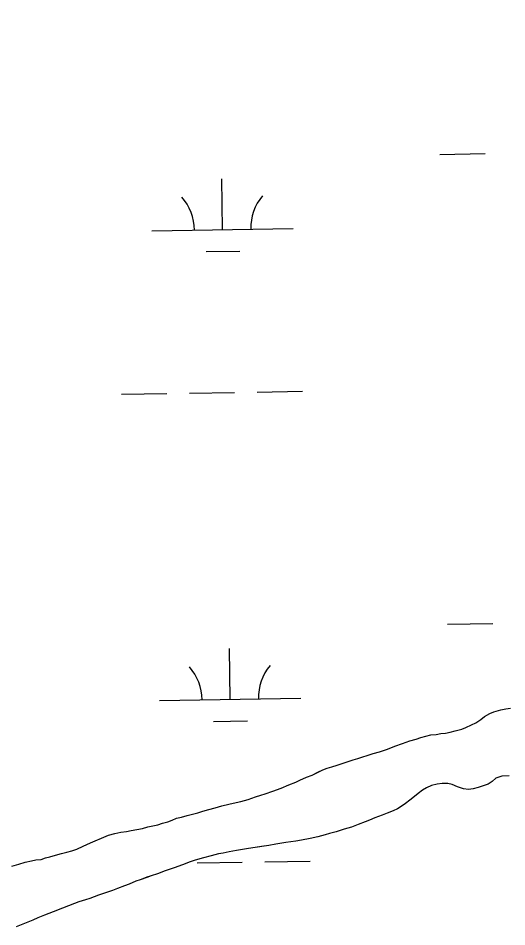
# Model space of a CAD drawing. Extents: x 3855477 to 3893699, y 299188 to 325115.
# Drawn here: x 3877088 to 3877434, y 307162 to 307806 of the extents above; entities that cross this region are included whole.
import ezdxf

# ---------------------------------------------------------------- set-up
doc = ezdxf.new("R2010")
doc.units = 0
for name, color, linetype in [('V-GRID-MAJR', 7, 'Continuous'), ('V-TOPO-SHOR', 7, 'Continuous'), ('V-WETL-SWMP', 7, 'Continuous')]:
    doc.layers.add(name, color=color, linetype=linetype)

msp = doc.modelspace()

# ---------------------------------------------------------------- linework, layer by layer
at = {"layer": 'V-GRID-MAJR'}
msp.add_spline([(3859685.54, 307646.85), (3864995.66, 307731.42), (3870305.76, 307816.78), (3875615.86, 307902.9), (3880925.94, 307989.8), (3886236.01, 308077.46), (3891546.07, 308165.91)], degree=3, dxfattribs=at)
at = {"layer": 'V-TOPO-SHOR'}
for points in [[(3877300.02, 307271.97), (3877303.36, 307273.57), (3877306.52, 307274.91), (3877309.85, 307275.89), (3877313.62, 307277.05), (3877317.74, 307278.45), (3877321.42, 307279.61), (3877324.92, 307280.68), (3877328.16, 307281.76), (3877331.67, 307282.74), (3877334.82, 307283.73), (3877339.03, 307285.13), (3877343.49, 307286.45), (3877349.1, 307288.35), (3877354.46, 307290.35), (3877359.89, 307292.26), (3877364.89, 307294.09), (3877369.44, 307295.48), (3877372.77, 307296.47), (3877376.36, 307297.54), (3877379.95, 307298.35), (3877383.62, 307298.72), (3877387.02, 307299.27), (3877390.17, 307299.65), (3877393.49, 307300.37), (3877397.16, 307301.18), (3877401.72, 307302.49), (3877404.7, 307303.57), (3877408.57, 307305.51), (3877411.64, 307307.02), (3877415.17, 307309.31), (3877417.91, 307311.35), (3877421.52, 307313.56), (3877424.5, 307314.72), (3877429.31, 307316.03), (3877432.9, 307316.84), (3877436.22, 307317.3)], [(3877083.47, 307205.33), (3877088.37, 307206.81), (3877092.84, 307208.21), (3877097.3, 307209.18), (3877100.36, 307209.91), (3877104.12, 307210.28), (3877107.36, 307211.27), (3877110.42, 307212.08), (3877114.36, 307213.15), (3877118.57, 307214.38), (3877122.33, 307215.27), (3877125.92, 307216.25), (3877129.51, 307217.58), (3877133.82, 307219.59), (3877139.09, 307221.94), (3877142.51, 307223.45), (3877146.81, 307225.38), (3877151.81, 307227.38), (3877156.37, 307228.52), (3877160.65, 307229.49), (3877164.5, 307230.03), (3877167.91, 307230.66), (3877171.84, 307231.29), (3877175.95, 307232.18), (3877179.71, 307233.24), (3877183.3, 307234.05), (3877186.62, 307234.78), (3877190.13, 307235.85), (3877193.81, 307236.92), (3877196.79, 307237.99), (3877199.95, 307239.33), (3877203.45, 307240.06), (3877207.56, 307241.29), (3877212.11, 307242.43), (3877215, 307243.25), (3877218.59, 307244.4), (3877222.8, 307245.55), (3877227.26, 307246.86), (3877232.08, 307248.17), (3877237.06, 307249.3), (3877242.14, 307250.43), (3877245.38, 307251.25), (3877250.72, 307252.72), (3877255.71, 307254.46), (3877259.57, 307255.79), (3877262.73, 307256.69), (3877268.16, 307258.6), (3877274.03, 307260.67), (3877279.39, 307262.93), (3877284.3, 307264.93), (3877287.12, 307266.36), (3877291.94, 307268.37), (3877295.81, 307269.96), (3877300.02, 307271.97)], [(3877435.37, 307269.48), (3877430.14, 307269.23), (3877425.93, 307267.82), (3877423.28, 307265.43), (3877420.37, 307263.57), (3877416.25, 307262.07), (3877413.27, 307261.08), (3877409.85, 307260.27), (3877406.54, 307259.8), (3877402.89, 307260.3), (3877398.82, 307261.68), (3877394.92, 307263.15), (3877391.8, 307263.9), (3877387.97, 307264.05), (3877384.39, 307263.59), (3877380.27, 307262.53), (3877376.76, 307260.94), (3877373.85, 307259.16), (3877370.85, 307256.86), (3877368.2, 307254.82), (3877365.02, 307252.26), (3877361.93, 307249.79), (3877358.93, 307247.75), (3877356.19, 307245.97), (3877353.29, 307244.54), (3877348.91, 307242.88), (3877345.48, 307241.46), (3877340.14, 307239.55), (3877336.36, 307238.05), (3877333.38, 307236.88), (3877328.38, 307234.88), (3877323.64, 307233.04), (3877318.65, 307231.65), (3877312.87, 307229.84), (3877308.23, 307228.53), (3877304.99, 307227.71), (3877299.82, 307226.32), (3877294.4, 307225.11), (3877288.37, 307223.83), (3877284.43, 307223.2), (3877277.18, 307222.11), (3877270.28, 307221.01), (3877265.3, 307220.14), (3877260.14, 307219.36)], [(3877260.14, 307219.36), (3877255.52, 307218.66), (3877250.8, 307217.96), (3877246.69, 307217.33), (3877242.5, 307216.53), (3877237.25, 307215.58), (3877232.97, 307214.7), (3877229.73, 307214.06), (3877224.4, 307212.85), (3877218.97, 307211.38), (3877213.19, 307209.65), (3877209.68, 307208.49), (3877204.24, 307206.5), (3877198.28, 307204.34), (3877191.88, 307202.1), (3877186.53, 307200.1), (3877182.06, 307198.61), (3877178.99, 307197.54), (3877174.26, 307195.79), (3877171.1, 307194.71), (3877166.36, 307192.71), (3877163.11, 307191.46), (3877158.12, 307189.54), (3877154.7, 307188.29), (3877149.7, 307186.47), (3877144.88, 307184.81), (3877141.81, 307183.73), (3877138.74, 307182.65), (3877135.5, 307181.66), (3877130.85, 307180.09), (3877127.87, 307179.01), (3877123.48, 307177.35), (3877119.19, 307175.68), (3877112.61, 307173.1), (3877106.55, 307170.68), (3877101.9, 307168.85), (3877098.21, 307167.25), (3877094.7, 307165.83), (3877089.96, 307163.83), (3877086.54, 307162.5)]]:
    msp.add_lwpolyline(points, dxfattribs=at)
at = {"layer": 'V-WETL-SWMP'}
for p, q in [((3877386.3, 307709.42), (3877418.3, 307709.94)), ((3877232.56, 307656.16), (3877231.97, 307692.16)), ((3877182.56, 307655.35), (3877282.55, 307656.98)), ((3877220.81, 307640.54), (3877244.81, 307640.93)), ((3877161.04, 307539.55), (3877193.04, 307540.07)), ((3877209.03, 307540.33), (3877241.03, 307540.86)), ((3877257.03, 307541.12), (3877289.02, 307541.64)), ((3877391.72, 307376.79), (3877423.72, 307377.31)), ((3877237.98, 307323.53), (3877237.39, 307359.53)), ((3877187.98, 307322.72), (3877287.97, 307324.35)), ((3877429.32, 307316.03), (3877432.9, 307316.84)), ((3877432.9, 307316.84), (3877436.22, 307317.3)), ((3877415.17, 307309.31), (3877417.91, 307311.35)), ((3877417.91, 307311.35), (3877421.52, 307313.56)), ((3877421.52, 307313.56), (3877424.5, 307314.72)), ((3877424.5, 307314.72), (3877429.32, 307316.03)), ((3877226.23, 307307.91), (3877250.23, 307308.3)), ((3877404.7, 307303.57), (3877408.57, 307305.51)), ((3877408.57, 307305.51), (3877411.64, 307307.02)), ((3877411.64, 307307.02), (3877415.17, 307309.31)), ((3877372.77, 307296.47), (3877376.36, 307297.54)), ((3877376.36, 307297.54), (3877379.95, 307298.35)), ((3877379.95, 307298.35), (3877383.62, 307298.72)), ((3877383.62, 307298.72), (3877387.02, 307299.27)), ((3877387.02, 307299.27), (3877390.17, 307299.65)), ((3877390.17, 307299.65), (3877393.49, 307300.37)), ((3877393.49, 307300.37), (3877397.16, 307301.18)), ((3877397.16, 307301.18), (3877401.72, 307302.49)), ((3877401.72, 307302.49), (3877404.7, 307303.57)), ((3877354.45, 307290.35), (3877359.89, 307292.26)), ((3877359.89, 307292.26), (3877364.89, 307294.08)), ((3877364.89, 307294.08), (3877369.44, 307295.48)), ((3877369.44, 307295.48), (3877372.77, 307296.47)), ((3877334.82, 307283.73), (3877339.03, 307285.13)), ((3877339.03, 307285.13), (3877343.49, 307286.45)), ((3877343.49, 307286.45), (3877349.1, 307288.35)), ((3877349.1, 307288.35), (3877354.45, 307290.35)), ((3877313.62, 307277.05), (3877317.74, 307278.45)), ((3877317.74, 307278.45), (3877321.42, 307279.61)), ((3877321.42, 307279.61), (3877324.92, 307280.68)), ((3877324.92, 307280.68), (3877328.16, 307281.75)), ((3877328.16, 307281.75), (3877331.67, 307282.74)), ((3877331.67, 307282.74), (3877334.82, 307283.73)), ((3877295.81, 307269.96), (3877303.36, 307273.57)), ((3877303.36, 307273.57), (3877306.52, 307274.91)), ((3877306.52, 307274.91), (3877309.85, 307275.89)), ((3877309.85, 307275.89), (3877313.62, 307277.05)), ((3877284.3, 307264.93), (3877287.12, 307266.36)), ((3877287.12, 307266.36), (3877291.94, 307268.37)), ((3877291.94, 307268.37), (3877295.81, 307269.96)), ((3877423.28, 307265.43), (3877420.37, 307263.57)), ((3877425.93, 307267.82), (3877423.28, 307265.43)), ((3877430.14, 307269.23), (3877425.93, 307267.82)), ((3877435.37, 307269.49), (3877430.14, 307269.23)), ((3877262.72, 307256.69), (3877268.16, 307258.6)), ((3877268.16, 307258.6), (3877274.03, 307260.67)), ((3877274.03, 307260.67), (3877279.39, 307262.93)), ((3877279.39, 307262.93), (3877284.3, 307264.93)), ((3877373.85, 307259.16), (3877370.85, 307256.86)), ((3877376.76, 307260.94), (3877373.85, 307259.16)), ((3877380.27, 307262.53), (3877376.76, 307260.94)), ((3877384.39, 307263.59), (3877380.27, 307262.53)), ((3877387.97, 307264.05), (3877384.39, 307263.59)), ((3877391.8, 307263.9), (3877387.97, 307264.05)), ((3877394.92, 307263.15), (3877391.8, 307263.9)), ((3877398.82, 307261.68), (3877394.92, 307263.15)), ((3877402.89, 307260.3), (3877398.82, 307261.68)), ((3877406.54, 307259.8), (3877402.89, 307260.3)), ((3877409.86, 307260.27), (3877406.54, 307259.8)), ((3877413.27, 307261.08), (3877409.86, 307260.27)), ((3877416.25, 307262.07), (3877413.27, 307261.08)), ((3877420.37, 307263.57), (3877416.25, 307262.07)), ((3877245.38, 307251.25), (3877250.72, 307252.72)), ((3877250.72, 307252.72), (3877255.71, 307254.46)), ((3877255.71, 307254.46), (3877259.57, 307255.79)), ((3877259.57, 307255.79), (3877262.72, 307256.69)), ((3877365.02, 307252.26), (3877361.93, 307249.79)), ((3877368.2, 307254.82), (3877365.02, 307252.26)), ((3877370.85, 307256.86), (3877368.2, 307254.82)), ((3877222.8, 307245.55), (3877227.26, 307246.86)), ((3877227.26, 307246.86), (3877232.08, 307248.17)), ((3877232.08, 307248.17), (3877237.07, 307249.3)), ((3877237.07, 307249.3), (3877242.14, 307250.43)), ((3877242.14, 307250.43), (3877245.38, 307251.25)), ((3877356.19, 307245.97), (3877353.29, 307244.54)), ((3877358.93, 307247.75), (3877356.19, 307245.97)), ((3877361.93, 307249.79), (3877358.93, 307247.75)), ((3877196.79, 307237.99), (3877199.95, 307239.33)), ((3877199.95, 307239.33), (3877203.45, 307240.05)), ((3877203.45, 307240.05), (3877207.56, 307241.29)), ((3877207.56, 307241.29), (3877212.11, 307242.43)), ((3877212.11, 307242.43), (3877215, 307243.25)), ((3877215, 307243.25), (3877218.6, 307244.4)), ((3877218.6, 307244.4), (3877222.8, 307245.55)), ((3877340.14, 307239.55), (3877336.36, 307238.05)), ((3877345.49, 307241.46), (3877340.14, 307239.55)), ((3877348.91, 307242.88), (3877345.49, 307241.46)), ((3877353.29, 307244.54), (3877348.91, 307242.88)), ((3877175.95, 307232.18), (3877179.71, 307233.24)), ((3877179.71, 307233.24), (3877183.3, 307234.05)), ((3877183.3, 307234.05), (3877186.62, 307234.78)), ((3877186.62, 307234.78), (3877190.13, 307235.85)), ((3877190.13, 307235.85), (3877193.81, 307236.91)), ((3877193.81, 307236.91), (3877196.79, 307237.99)), ((3877323.64, 307233.04), (3877318.65, 307231.65)), ((3877328.38, 307234.88), (3877323.64, 307233.04)), ((3877333.38, 307236.88), (3877328.38, 307234.88)), ((3877336.36, 307238.05), (3877333.38, 307236.88)), ((3877146.81, 307225.38), (3877151.82, 307227.38)), ((3877151.82, 307227.38), (3877156.37, 307228.52)), ((3877156.37, 307228.52), (3877160.65, 307229.49)), ((3877160.65, 307229.49), (3877164.5, 307230.03)), ((3877164.5, 307230.03), (3877167.91, 307230.66)), ((3877167.91, 307230.66), (3877171.84, 307231.29)), ((3877171.84, 307231.29), (3877175.95, 307232.18)), ((3877304.99, 307227.71), (3877299.82, 307226.32)), ((3877308.23, 307228.53), (3877304.99, 307227.71)), ((3877312.87, 307229.84), (3877308.23, 307228.53)), ((3877318.65, 307231.65), (3877312.87, 307229.84)), ((3877133.82, 307219.59), (3877139.09, 307221.94)), ((3877139.09, 307221.94), (3877142.51, 307223.45)), ((3877142.51, 307223.45), (3877146.81, 307225.38)), ((3877265.3, 307220.14), (3877255.52, 307218.66)), ((3877270.28, 307221.01), (3877265.3, 307220.14)), ((3877277.18, 307222.11), (3877270.28, 307221.01)), ((3877284.43, 307223.2), (3877277.18, 307222.11)), ((3877288.37, 307223.82), (3877284.43, 307223.2)), ((3877294.4, 307225.11), (3877288.37, 307223.82)), ((3877299.82, 307226.32), (3877294.4, 307225.11)), ((3877114.36, 307213.14), (3877118.57, 307214.38)), ((3877118.57, 307214.38), (3877122.33, 307215.27)), ((3877122.33, 307215.27), (3877125.92, 307216.25)), ((3877125.92, 307216.25), (3877129.51, 307217.58)), ((3877129.51, 307217.58), (3877133.82, 307219.59)), ((3877229.73, 307214.06), (3877224.4, 307212.85)), ((3877232.97, 307214.7), (3877229.73, 307214.06)), ((3877237.25, 307215.58), (3877232.97, 307214.7)), ((3877242.5, 307216.53), (3877237.25, 307215.58)), ((3877246.69, 307217.33), (3877242.5, 307216.53)), ((3877250.8, 307217.96), (3877246.69, 307217.33)), ((3877255.52, 307218.66), (3877250.8, 307217.96)), ((3877088.37, 307206.81), (3877092.84, 307208.21)), ((3877092.84, 307208.21), (3877097.3, 307209.18)), ((3877097.3, 307209.18), (3877100.36, 307209.91)), ((3877100.36, 307209.91), (3877104.12, 307210.28)), ((3877104.12, 307210.28), (3877107.36, 307211.26)), ((3877107.36, 307211.26), (3877110.42, 307212.08)), ((3877110.42, 307212.08), (3877114.36, 307213.14)), ((3877209.68, 307208.49), (3877204.24, 307206.5)), ((3877213.19, 307209.65), (3877209.68, 307208.49)), ((3877218.97, 307211.38), (3877213.19, 307209.65)), ((3877214.45, 307207.7), (3877246.45, 307208.22)), ((3877224.4, 307212.85), (3877218.97, 307211.38)), ((3877262.45, 307208.49), (3877294.44, 307209.01)), ((3877083.47, 307205.33), (3877088.37, 307206.81)), ((3877191.88, 307202.1), (3877186.53, 307200.1)), ((3877198.28, 307204.34), (3877191.88, 307202.1)), ((3877204.24, 307206.5), (3877198.28, 307204.34)), ((3877171.1, 307194.71), (3877166.36, 307192.71)), ((3877174.26, 307195.79), (3877171.1, 307194.71)), ((3877178.99, 307197.53), (3877174.26, 307195.79)), ((3877182.06, 307198.61), (3877178.99, 307197.53)), ((3877186.53, 307200.1), (3877182.06, 307198.61)), ((3877154.7, 307188.29), (3877149.7, 307186.47)), ((3877158.12, 307189.54), (3877154.7, 307188.29)), ((3877163.12, 307191.46), (3877158.12, 307189.54)), ((3877166.36, 307192.71), (3877163.12, 307191.46)), ((3877135.5, 307181.67), (3877130.85, 307180.09)), ((3877138.74, 307182.65), (3877135.5, 307181.67)), ((3877144.88, 307184.81), (3877138.74, 307182.65)), ((3877149.7, 307186.47), (3877144.88, 307184.81)), ((3877119.19, 307175.68), (3877112.61, 307173.1)), ((3877123.48, 307177.35), (3877119.19, 307175.68)), ((3877127.87, 307179.01), (3877123.48, 307177.35)), ((3877130.85, 307180.09), (3877127.87, 307179.01)), ((3877101.9, 307168.84), (3877098.21, 307167.25)), ((3877106.55, 307170.68), (3877101.9, 307168.84)), ((3877112.61, 307173.1), (3877106.55, 307170.68)), ((3877089.96, 307163.83), (3877086.54, 307162.49)), ((3877094.7, 307165.83), (3877089.96, 307163.83)), ((3877098.21, 307167.25), (3877094.7, 307165.83))]:
    msp.add_line(p, q, dxfattribs=at)
for centre, start, end in [((3877177.31, 307655.74), 0.16154, 41.7052), ((3877287.79, 307657.54), 140.16154, 181.7052), ((3877182.73, 307323.11), 0.16154, 41.7052), ((3877293.2, 307324.91), 140.16154, 181.7052)]:
    msp.add_arc(centre, 35.25, start, end, dxfattribs=at)

doc.saveas('drawing.dxf')
